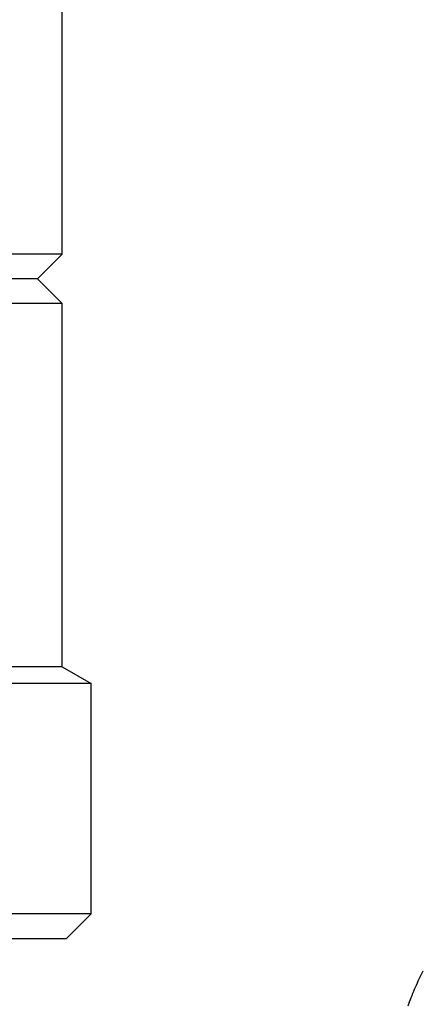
# Model space of a CAD drawing. Extents: x -169 to 7270, y -140 to 2984.
# Tile 391 of 656: x 1795.69 to 1796.72, y 974.77 to 977.27. Entities that reach past the tile are written whole.
import ezdxf

# ---------------------------------------------------------------- set-up
doc = ezdxf.new("R2010")
doc.units = 0
doc.header["$MEASUREMENT"] = 0
doc.header["$PDSIZE"] = 1
doc.layers.get('DEFPOINTS').update_dxf_attribs({"linetype": 'CONTINUOUS'})
for name, color, linetype in [('DIM', 3, 'CONTINUOUS'), ('SPILL-BUCKET', 1, 'CONTINUOUS'), ('SWIVEL-ADAPTOR', 1, 'CONTINUOUS')]:
    doc.layers.add(name, color=color, linetype=linetype)
doc.styles.add('SIMPLEX', font='simplex')
doc.dimstyles.new('DIM64', dxfattribs={"dimscale": 64, "dimtxt": 0.09375, "dimasz": 0.09375, "dimexe": 0.0625, "dimexo": 0.0625, "dimgap": 0.046875, "dimtad": 1, "dimdec": 4, "dimzin": 3, "dimdsep": 46, "dimlunit": 4, "dimtxsty": 'SIMPLEX', "dimcen": 0, "dimclrd": 256, "dimclre": 256, "dimclrt": 256, "dimadec": 0, "dimazin": 0, "dimtfac": 1, "dimtdec": 4, "dimtmove": 0, "dimatfit": 3, "dimfxl": 1, "dimfrac": 2, "dimtolj": 1, "dimtzin": 0, "dimarcsym": 0})

# ---------------------------------------------------------------- blocks, each defined once
blk = doc.blocks.new('*D113')
at = {"layer": 'DEFPOINTS', "color": 0, "transparency": 16777216}
for p in [(1368.5472, 978.296), (2031.7725, 978.0147), (1368.5472, 700.5233)]:
    blk.add_point(p, dxfattribs=at)
at = {"layer": 'DIM', "lineweight": -2, "transparency": 16777216}
for p, q in [((1368.5472, 974.296), (1368.5472, 696.5233)), ((2031.7725, 974.0147), (2031.7725, 696.5233)), ((2025.7725, 700.5233), (1374.5472, 700.5233))]:
    blk.add_line(p, q, dxfattribs=at)
at = {"layer": 'DIM', "transparency": 16777216}
for points in [[(1374.5472, 701.5233), (1374.5472, 699.5233), (1368.5472, 700.5233)], [(2025.7725, 701.5233), (2025.7725, 699.5233), (2031.7725, 700.5233)]]:
    blk.add_solid(points, dxfattribs=at)
at = {"layer": 'DIM', "transparency": 16777216, "insert": (1700.1599, 708.0947), "char_height": 6, "attachment_point": 5, "style": 'SIMPLEX'}
blk.add_mtext('\\A1;55\'-3 1/4" (F.V. TANK SLAB)', dxfattribs=at)

msp = doc.modelspace()

# ---------------------------------------------------------------- linework, layer by layer
at = {"layer": 'SPILL-BUCKET', "linetype": 'Continuous'}
for p, q in [((1796.71634, 974.84767), (1796.71894, 974.85278)), ((1796.71894, 974.85278), (1796.71897, 974.85282)), ((1796.71897, 974.85282), (1796.71899, 974.85287)), ((1796.70397, 974.8218), (1796.70636, 974.82701)), ((1796.70636, 974.82701), (1796.7088, 974.8322)), ((1796.7088, 974.8322), (1796.71128, 974.83737)), ((1796.71128, 974.83737), (1796.71379, 974.84253)), ((1796.71379, 974.84253), (1796.71634, 974.84767)), ((1796.69481, 974.80076), (1796.69704, 974.80605)), ((1796.69704, 974.80605), (1796.69931, 974.81131)), ((1796.69931, 974.81131), (1796.70162, 974.81656)), ((1796.70162, 974.81656), (1796.70397, 974.8218)), ((1796.68429, 974.77409), (1796.68631, 974.77945)), ((1796.68631, 974.77945), (1796.68837, 974.78481)), ((1796.68837, 974.78481), (1796.69048, 974.79014)), ((1796.69048, 974.79014), (1796.69262, 974.79546)), ((1796.69262, 974.79546), (1796.69481, 974.80076)), ((1796.68038, 974.7633), (1796.68232, 974.7687)), ((1796.68232, 974.7687), (1796.68429, 974.77409))]:
    msp.add_line(p, q, dxfattribs=at)
at = {"layer": 'SWIVEL-ADAPTOR', "linetype": 'Continuous'}
for p, q in [((1795.79912, 976.67727), (1795.79912, 977.60248)), ((1795.79912, 976.67727), (1795.79912, 977.60248)), ((1795.79912, 976.67727), (1795.73662, 976.61477)), ((1795.73662, 976.61477), (1795.79912, 976.55227)), ((1795.79912, 975.62706), (1795.79912, 976.55227)), ((1795.79912, 975.62706), (1795.79912, 976.55227)), ((1795.79912, 975.62706), (1795.87283, 975.58432)), ((1795.79912, 975.62706), (1795.87283, 975.58432)), ((1795.87283, 974.99778), (1795.87283, 975.58432)), ((1795.87283, 974.99778), (1795.87283, 975.58432)), ((1795.87283, 974.99778), (1795.81033, 974.93528)), ((1795.87283, 974.99778), (1795.81033, 974.93528)), ((1790.93533, 974.93528), (1795.81033, 974.93528)), ((1795.61642, 974.93528), (1795.81033, 974.93528))]:
    msp.add_line(p, q, dxfattribs=at)
at = {"layer": 'SWIVEL-ADAPTOR', "color": 7}
for p, q in [((1795.79912, 976.67727), (1790.94655, 976.67727)), ((1795.79912, 976.55227), (1790.94655, 976.55227)), ((1795.87283, 975.58432), (1790.87283, 975.58432)), ((1795.87283, 974.99778), (1790.87283, 974.99778))]:
    msp.add_line(p, q, dxfattribs=at)
at = {"layer": 'SWIVEL-ADAPTOR'}
for p, q in [((1795.73662, 976.61477), (1791.00905, 976.61477)), ((1795.79912, 975.62706), (1790.94655, 975.62706))]:
    msp.add_line(p, q, dxfattribs=at)

# ---------------------------------------------------------------- dimensions: what is measured, and where the dimension line sits
at = {"layer": 'DIM'}
dim = msp.add_linear_dim(base=(1368.54722, 700.52328), p1=(2031.77254, 978.01471), p2=(1368.54722, 978.29596), angle=180, text='<> (F.V. TANK SLAB)', dimstyle='DIM64', dxfattribs=at)
dim.commit()
dim.dimension.update_dxf_attribs({"geometry": '*D113', "text_midpoint": (1700.15988, 708.09471)})

doc.saveas('drawing.dxf')
